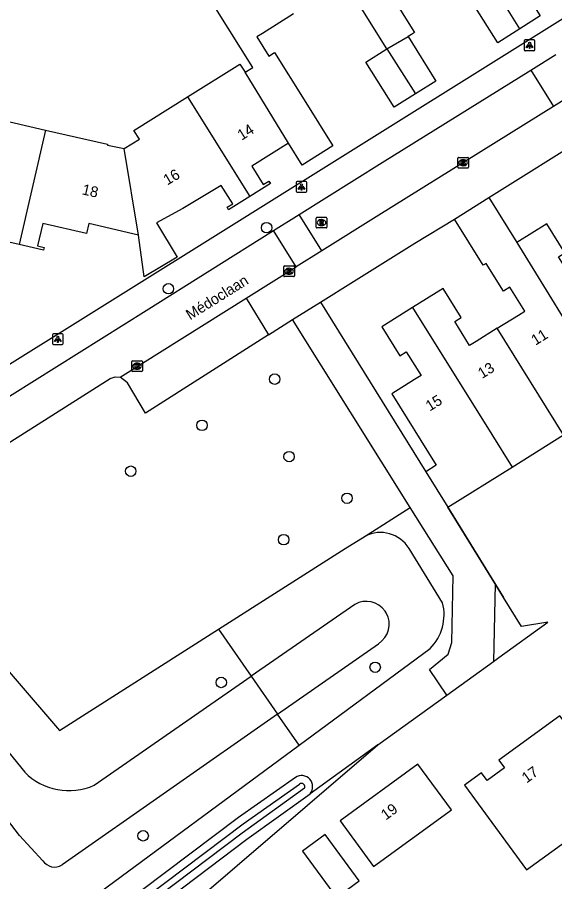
# Model space of a CAD drawing. Extents: x 157767 to 159171, y 387842 to 389425.
# Drawn here: x 158346.5 to 158396.7, y 388052.1 to 388132.7 of the extents above; entities that cross this region are included whole.
import ezdxf

# ---------------------------------------------------------------- set-up
doc = ezdxf.new("R2010")
doc.units = 0
for name, color, linetype in [('IMGEO_Boom', 7, 'Continuous'), ('IMGEO_Groenvoorziening', 7, 'Continuous'), ('IMGEO_Kolk', 7, 'Continuous'), ('IMGEO_Lichtpunt', 7, 'Continuous'), ('IMGEO_Muur', 7, 'Continuous'), ('IMGEO_Openbare_ruimte_label', 7, 'Continuous'), ('IMGEO_Pand', 7, 'Continuous'), ('IMGEO_Pand_nummerreeks', 7, 'Continuous'), ('IMGEO_Parkeervlak_open', 7, 'Continuous'), ('IMGEO_Rijbaan_lokaal_open', 7, 'Continuous'), ('IMGEO_Rioolput', 7, 'Continuous'), ('IMGEO_Voetpad_open', 7, 'Continuous'), ('IMGEO_Waterloop', 7, 'Continuous')]:
    doc.layers.add(name, color=color, linetype=linetype)

msp = doc.modelspace()

# ---------------------------------------------------------------- linework, layer by layer
at = {"layer": 'IMGEO_Boom'}
for centre in [(158369.815, 388113.105), (158360.65, 388107.404), (158370.572, 388098.967), (158363.788, 388094.658), (158371.915, 388091.734), (158357.13, 388090.376), (158377.325, 388087.845), (158371.41, 388083.98), (158379.951, 388072.069), (158365.586, 388070.654), (158358.289, 388056.342)]:
    msp.add_circle(centre, 0.489, dxfattribs=at)
at = {"layer": 'IMGEO_Groenvoorziening'}
for points in [[(158287.016, 388147.712), (158292.458, 388137.046), (158297.213, 388128.322), (158301.736, 388121.069), (158307.927, 388110.098), (158309.818, 388107.137), (158314.319, 388101.053), (158333.827, 388077.859), (158337.556, 388073.906), (158341.104, 388069.79), (158347.234, 388062.271)], [(158330.962, 388088.59), (158333.507, 388085.911), (158350.496, 388066.183), (158365.326, 388075.614)], [(158379.01, 388084.302), (158383.223, 388086.996)], [(158365.326, 388075.614), (158377.164, 388083.143), (158379.01, 388084.302)], [(158386.249, 388078.091), (158383.115, 388083.164)], [(158391.002, 388072.621), (158391.49, 388072.974), (158396.059, 388076.268), (158393.625, 388075.875), (158391.939, 388078.595), (158391.158, 388079.86)], [(158378.055, 388077.932), (158368.386, 388071.226)], [(158380.977, 388077.147), (158380.872, 388077.312)], [(158365.326, 388075.614), (158368.386, 388071.226)], [(158370.848, 388067.695), (158380.251, 388074.271)], [(158372.861, 388064.809), (158385.075, 388073.831)], [(158353.723, 388061.057), (158368.386, 388071.226)], [(158368.386, 388071.226), (158370.848, 388067.695)], [(158380.196, 388064.831), (158386.634, 388069.473)], [(158370.848, 388067.695), (158350.722, 388053.621)], [(158372.861, 388064.809), (158370.848, 388067.695)], [(158347.36, 388036.66), (158380.196, 388064.831)], [(158353.035, 388050.166), (158372.861, 388064.809)], [(158380.196, 388064.831), (158373.869, 388060.269)], [(158372.51, 388061.791), (158367.205, 388058.055), (158349.028, 388044.348)], [(158349.056, 388041.707), (158367.963, 388056.011), (158373.869, 388060.269)], [(158348.925, 388054.012), (158346.761, 388056.364), (158344.777, 388058.894)]]:
    msp.add_lwpolyline(points, dxfattribs=at)
for centre, radius, start, end in [((158380.449, 388081.519), 3.133, 31.67054, 117.34027), ((158379.125, 388076.086), 2.134, 35.0705, 120.10457), ((158381.951, 388076.984), 4.438, 314.73652, 14.44847), ((158379.125, 388076.085), 2.135, 301.82641, 29.83875), ((158351.361, 388066.382), 5.825, 224.88584, 293.9207), ((158373.084, 388060.936), 1.03, 319.65922, 123.86437), ((158350.024, 388054.738), 1.317, 213.45335, 301.99593)]:
    msp.add_arc(centre, radius, start, end, dxfattribs=at)
at = {"layer": 'IMGEO_Kolk'}
for p, q in [((158387.662, 388118.741), (158387.662, 388119.593)), ((158387.737, 388119.667), (158388.589, 388119.667)), ((158388.663, 388119.593), (158388.663, 388118.741)), ((158388.589, 388118.667), (158387.737, 388118.667)), ((158388.173, 388118.887), (158388.148, 388118.887)), ((158388.15, 388119.447), (158388.175, 388119.447)), ((158371.415, 388108.611), (158371.415, 388109.463)), ((158371.49, 388109.537), (158372.342, 388109.537)), ((158371.903, 388109.317), (158371.928, 388109.317)), ((158372.416, 388109.463), (158372.416, 388108.611)), ((158372.342, 388108.537), (158371.49, 388108.537)), ((158371.926, 388108.757), (158371.901, 388108.757)), ((158357.223, 388099.754), (158357.223, 388100.606)), ((158357.298, 388100.68), (158358.15, 388100.68)), ((158357.711, 388100.46), (158357.736, 388100.46)), ((158358.224, 388100.606), (158358.224, 388099.754)), ((158358.15, 388099.68), (158357.298, 388099.68)), ((158357.734, 388099.9), (158357.709, 388099.9))]:
    msp.add_line(p, q, dxfattribs=at)
for points in [[(158387.662, 388118.741), (158387.662, 388119.593)], [(158387.737, 388119.667), (158388.589, 388119.667)], [(158388.663, 388119.593), (158388.663, 388118.741)], [(158388.589, 388118.667), (158387.737, 388118.667)], [(158387.983, 388119.367), (158388.106, 388119.367), (158388.106, 388119.216), (158388.236, 388119.367), (158388.4, 388119.367), (158388.254, 388119.216), (158388.407, 388118.967), (158388.255, 388118.967), (158388.17, 388119.131), (158388.106, 388119.064), (158388.106, 388118.967), (158387.983, 388118.967), (158387.983, 388119.367)], [(158371.415, 388108.611), (158371.415, 388109.463)], [(158371.49, 388109.537), (158372.342, 388109.537)], [(158371.736, 388109.237), (158371.859, 388109.237), (158371.859, 388109.086), (158371.989, 388109.237), (158372.153, 388109.237), (158372.007, 388109.086), (158372.16, 388108.837), (158372.008, 388108.837), (158371.923, 388109.001), (158371.859, 388108.934), (158371.859, 388108.837), (158371.736, 388108.837), (158371.736, 388109.237)], [(158372.416, 388109.463), (158372.416, 388108.611)], [(158372.342, 388108.537), (158371.49, 388108.537)], [(158357.223, 388099.754), (158357.223, 388100.606)], [(158357.298, 388100.68), (158358.15, 388100.68)], [(158357.544, 388100.38), (158357.667, 388100.38), (158357.667, 388100.229), (158357.797, 388100.38), (158357.961, 388100.38), (158357.815, 388100.229), (158357.968, 388099.98), (158357.816, 388099.98), (158357.731, 388100.144), (158357.667, 388100.077), (158357.667, 388099.98), (158357.544, 388099.98), (158357.544, 388100.38)], [(158358.224, 388100.606), (158358.224, 388099.754)], [(158358.15, 388099.68), (158357.298, 388099.68)]]:
    msp.add_lwpolyline(points, dxfattribs=at)
for centre, start, end in [((158387.739, 388119.591), 91.55205, 178.44795), ((158387.739, 388119.591), 91.55205, 178.44795), ((158388.587, 388119.591), 1.55205, 88.44795), ((158388.587, 388119.591), 1.55205, 88.44795), ((158387.739, 388118.743), 181.55205, 268.44795), ((158387.739, 388118.743), 181.55205, 268.44795), ((158388.587, 388118.743), 271.55205, 358.44795), ((158388.587, 388118.743), 271.55205, 358.44795), ((158371.492, 388109.461), 91.55205, 178.44795), ((158371.492, 388109.461), 91.55205, 178.44795), ((158372.34, 388109.461), 1.55205, 88.44795), ((158372.34, 388109.461), 1.55205, 88.44795), ((158371.492, 388108.613), 181.55205, 268.44795), ((158371.492, 388108.613), 181.55205, 268.44795), ((158372.34, 388108.613), 271.55205, 358.44795), ((158372.34, 388108.613), 271.55205, 358.44795), ((158357.3, 388100.604), 91.55205, 178.44795), ((158357.3, 388100.604), 91.55205, 178.44795), ((158358.148, 388100.604), 1.55205, 88.44795), ((158358.148, 388100.604), 1.55205, 88.44795), ((158357.3, 388099.756), 181.55205, 268.44795), ((158357.3, 388099.756), 181.55205, 268.44795), ((158358.148, 388099.756), 271.55205, 358.44795), ((158358.148, 388099.756), 271.55205, 358.44795)]:
    msp.add_arc(centre, 0.0765, start, end, dxfattribs=at)
for centre, major_axis, ratio, start_param, end_param in [((158388.149, 388119.167), (-0.387, 0.002), 0.722429, 4.712389, 7.853982), ((158388.174, 388119.167), (-0.39, 0.002), 0.717154, 1.570796, 4.712389), ((158371.902, 388109.037), (-0.387, 0.002), 0.722429, 4.712389, 7.853982), ((158371.927, 388109.037), (-0.39, 0.002), 0.717154, 1.570796, 4.712389), ((158357.71, 388100.18), (-0.387, 0.002), 0.722429, 4.712389, 7.853982), ((158357.735, 388100.18), (-0.39, 0.002), 0.717154, 1.570796, 4.712389)]:
    msp.add_ellipse(centre, major_axis=major_axis, ratio=ratio, start_param=start_param, end_param=end_param, dxfattribs=at)
at = {"layer": 'IMGEO_Lichtpunt'}
for p, q in [((158393.87, 388130.531), (158393.87, 388129.724)), ((158393.87, 388130.531), (158393.87, 388129.724)), ((158394.772, 388130.626), (158393.964, 388130.626)), ((158394.772, 388130.626), (158393.964, 388130.626)), ((158394.866, 388129.724), (158394.866, 388130.531)), ((158394.866, 388129.724), (158394.866, 388130.531)), ((158393.964, 388129.63), (158394.772, 388129.63)), ((158393.964, 388129.63), (158394.772, 388129.63)), ((158372.568, 388117.311), (158372.568, 388116.504)), ((158372.568, 388117.311), (158372.568, 388116.504)), ((158373.47, 388117.406), (158372.662, 388117.406)), ((158373.47, 388117.406), (158372.662, 388117.406)), ((158373.564, 388116.504), (158373.564, 388117.311)), ((158373.564, 388116.504), (158373.564, 388117.311)), ((158372.662, 388116.41), (158373.47, 388116.41)), ((158372.662, 388116.41), (158373.47, 388116.41)), ((158349.832, 388103.094), (158349.832, 388102.287)), ((158349.832, 388103.094), (158349.832, 388102.287)), ((158350.734, 388103.189), (158349.926, 388103.189)), ((158350.734, 388103.189), (158349.926, 388103.189)), ((158350.828, 388102.287), (158350.828, 388103.094)), ((158350.828, 388102.287), (158350.828, 388103.094)), ((158349.926, 388102.193), (158350.734, 388102.193)), ((158349.926, 388102.193), (158350.734, 388102.193))]:
    msp.add_line(p, q, dxfattribs=at)
for points in [[(158394.244, 388130.195), (158394.283, 388130.167), (158394.095, 388129.905), (158394.057, 388129.932), (158394.244, 388130.195)], [(158394.346, 388130.147), (158394.393, 388130.147), (158394.393, 388129.825), (158394.346, 388129.825), (158394.346, 388130.147)], [(158394.456, 388130.167), (158394.494, 388130.194), (158394.681, 388129.932), (158394.642, 388129.904), (158394.456, 388130.167)], [(158372.942, 388116.975), (158372.981, 388116.947), (158372.793, 388116.685), (158372.755, 388116.712), (158372.942, 388116.975)], [(158373.044, 388116.927), (158373.091, 388116.927), (158373.091, 388116.605), (158373.044, 388116.605), (158373.044, 388116.927)], [(158373.154, 388116.947), (158373.192, 388116.974), (158373.379, 388116.712), (158373.34, 388116.684), (158373.154, 388116.947)], [(158350.206, 388102.758), (158350.245, 388102.73), (158350.057, 388102.468), (158350.019, 388102.495), (158350.206, 388102.758)], [(158350.308, 388102.71), (158350.355, 388102.71), (158350.355, 388102.388), (158350.308, 388102.388), (158350.308, 388102.71)], [(158350.418, 388102.73), (158350.456, 388102.757), (158350.643, 388102.495), (158350.604, 388102.467), (158350.418, 388102.73)]]:
    msp.add_lwpolyline(points, dxfattribs=at)
for centre in [(158394.369, 388130.329), (158373.067, 388117.109), (158350.331, 388102.892)]:
    msp.add_circle(centre, 0.0994, dxfattribs=at)
for centre, start, end in [((158393.964, 388130.531), 90, 180), ((158393.964, 388130.531), 90, 180), ((158394.772, 388130.531), 0, 90), ((158394.772, 388130.531), 0, 90), ((158393.964, 388129.724), 180, 270), ((158393.964, 388129.724), 180, 270), ((158394.772, 388129.724), 270, 0), ((158394.772, 388129.724), 270, 360), ((158372.662, 388117.311), 90, 180), ((158372.662, 388117.311), 90, 180), ((158373.47, 388117.311), 0, 90), ((158373.47, 388117.311), 0, 90), ((158372.662, 388116.504), 180, 270), ((158372.662, 388116.504), 180, 270), ((158373.47, 388116.504), 270, 0), ((158373.47, 388116.504), 270, 360), ((158349.926, 388103.094), 90, 180), ((158349.926, 388103.094), 90, 180), ((158350.734, 388103.094), 0, 90), ((158350.734, 388103.094), 0, 90), ((158349.926, 388102.287), 180, 270), ((158349.926, 388102.287), 180, 270), ((158350.734, 388102.287), 270, 0), ((158350.734, 388102.287), 270, 360)]:
    msp.add_arc(centre, 0.0946, start, end, dxfattribs=at)
at = {"layer": 'IMGEO_Muur'}
msp.add_lwpolyline([(158386.747, 388087.005), (158391.939, 388078.595)], dxfattribs=at)
at = {"layer": 'IMGEO_Pand'}
for points in [[(158367.804, 388127.623), (158368.545, 388128.049), (158362.775, 388137.268), (158361.338, 388139.558), (158366.333, 388142.692), (158367.77, 388140.402)], [(158393.468, 388131.678), (158391.387, 388130.374), (158388.715, 388134.638), (158387.745, 388136.187), (158387.237, 388135.869), (158385.779, 388138.072), (158386.287, 388138.39), (158384.743, 388140.857), (158381.98, 388139.128)], [(158381.98, 388139.128), (158379.07, 388137.305), (158380.155, 388135.573), (158380.748, 388135.945), (158383.637, 388131.335), (158383.344, 388131.151), (158383.018, 388130.947)], [(158390.798, 388135.943), (158392.693, 388137.131), (158395.365, 388132.867), (158393.468, 388131.678)], [(158393.468, 388131.678), (158390.798, 388135.943)], [(158381.049, 388129.801), (158378.348, 388134.112)], [(158372.331, 388133.064), (158369.427, 388131.246), (158368.902, 388130.918), (158370.027, 388129.121), (158370.552, 388129.449), (158373.314, 388125.035), (158375.996, 388120.749), (158373.127, 388118.954), (158371.859, 388120.98)], [(158381.049, 388129.801), (158383.018, 388130.947)], [(158383.018, 388130.947), (158385.62, 388126.795), (158383.718, 388125.604)], [(158383.718, 388125.604), (158381.724, 388124.354), (158379.083, 388128.569), (158381.049, 388129.801)], [(158381.049, 388129.801), (158383.718, 388125.604)], [(158362.425, 388125.31), (158367.331, 388128.38), (158367.804, 388127.623)], [(158371.859, 388120.98), (158367.804, 388127.623)], [(158356.515, 388120.491), (158357.937, 388121.382), (158357.433, 388122.186), (158362.425, 388125.31)], [(158362.425, 388125.31), (158368.25, 388116.023)], [(158341.842, 388123.909), (158349.189, 388122.198)], [(158349.189, 388122.198), (158346.703, 388111.529)], [(158349.189, 388122.198), (158354.96, 388120.904), (158354.963, 388120.796), (158356.515, 388120.491)], [(158357.85, 388112.416), (158356.515, 388120.491)], [(158371.859, 388120.98), (158368.437, 388118.839), (158369.507, 388117.129), (158370.032, 388117.457), (158370.175, 388117.228), (158368.25, 388116.023)], [(158346.703, 388111.529), (158344.479, 388112.041), (158344.54, 388112.305), (158345.145, 388112.166), (158345.616, 388114.211), (158341.554, 388115.146), (158341.763, 388116.053), (158341.702, 388116.139), (158341.154, 388115.589), (158339.156, 388116.049), (158338.827, 388116.801), (158338.078, 388113.547), (158334.891, 388114.281), (158337.15, 388117.334)], [(158368.25, 388116.023), (158366.273, 388114.786), (158366.13, 388115.015), (158366.656, 388115.344), (158365.583, 388117.057), (158361.999, 388114.907), (158359.548, 388113.552), (158361.468, 388110.354), (158358.39, 388108.506), (158357.85, 388112.416)], [(158387.365, 388113.906), (158390.56, 388115.923)], [(158390.56, 388115.923), (158393.18, 388111.711)], [(158391.34, 388103.719), (158393.32, 388104.952), (158393.923, 388105.327), (158392.534, 388107.56), (158391.931, 388107.184), (158390.319, 388109.773), (158390.048, 388109.604), (158387.365, 388113.906)], [(158357.85, 388112.416), (158353.208, 388113.484), (158352.994, 388112.553), (158348.911, 388113.492), (158348.432, 388111.41), (158349.036, 388111.27), (158348.975, 388111.006), (158346.703, 388111.529)], [(158401.026, 388109.748), (158399.053, 388108.52), (158398.451, 388108.145), (158397.061, 388110.378), (158397.663, 388110.753), (158395.981, 388113.454), (158393.18, 388111.711)], [(158393.18, 388111.711), (158400.5, 388099.829)], [(158391.34, 388103.719), (158389.368, 388102.491), (158388.766, 388102.116), (158387.376, 388104.349), (158387.978, 388104.724), (158386.296, 388107.425), (158383.43, 388105.641)], [(158383.43, 388105.641), (158380.564, 388103.856), (158382.246, 388101.154), (158382.85, 388101.53), (158384.239, 388099.297), (158383.636, 388098.921), (158381.499, 388097.59), (158385.647, 388090.925), (158384.681, 388090.324)], [(158383.43, 388105.641), (158390.83, 388093.81), (158392.733, 388090.755)], [(158397.527, 388093.758), (158391.34, 388103.719)], [(158392.733, 388090.755), (158397.527, 388093.758)], [(158386.747, 388087.005), (158392.733, 388090.755)], [(158384.681, 388090.324), (158386.747, 388087.005)], [(158389.882, 388062.21), (158388.304, 388061.064), (158394.084, 388053.15), (158402.963, 388059.615), (158399.509, 388064.361), (158399.994, 388064.714), (158400.086, 388065.387), (158398.74, 388067.237), (158398.072, 388067.356), (158397.586, 388067.003), (158397.204, 388067.529), (158391.5, 388063.386), (158392.013, 388062.683), (158390.395, 388061.508), (158389.882, 388062.21)], [(158387.076, 388058.761), (158383.944, 388063.024), (158376.678, 388057.748), (158379.808, 388053.471), (158387.076, 388058.761)], [(158373.167, 388054.905), (158376.333, 388050.58), (158378.448, 388052.128), (158375.282, 388056.453), (158373.167, 388054.905)]]:
    msp.add_lwpolyline(points, dxfattribs=at)
at = {"layer": 'IMGEO_Parkeervlak_open'}
msp.add_lwpolyline([(158369.982, 388103.101), (158358.524, 388095.802), (158356.827, 388098.636), (158356.136, 388099.156)], dxfattribs=at)
at = {"layer": 'IMGEO_Rijbaan_lokaal_open'}
for points in [[(158394.487, 388127.81), (158396.831, 388129.266)], [(158372.841, 388114.325), (158380.615, 388119.197), (158394.487, 388127.81)], [(158394.487, 388127.81), (158396.594, 388124.417)], [(158398.937, 388125.876), (158396.594, 388124.417)], [(158396.594, 388124.417), (158380.306, 388114.272), (158374.963, 388110.931)], [(158370.468, 388112.838), (158372.841, 388114.325)], [(158374.963, 388110.931), (158372.841, 388114.325)], [(158343.953, 388096.239), (158358.56, 388105.375), (158370.468, 388112.838)], [(158372.589, 388109.446), (158370.468, 388112.838)], [(158374.963, 388110.931), (158372.589, 388109.446)], [(158367.903, 388106.515), (158372.589, 388109.446)], [(158356.136, 388099.156), (158367.903, 388106.515)], [(158344.299, 388092.11), (158355.224, 388099.018), (158355.666, 388099.182), (158356.136, 388099.156)]]:
    msp.add_lwpolyline(points, dxfattribs=at)
at = {"layer": 'IMGEO_Rioolput'}
for p, q in [((158374.444, 388113.155), (158374.444, 388114.007)), ((158374.519, 388114.081), (158375.371, 388114.081)), ((158374.932, 388113.861), (158374.957, 388113.861)), ((158375.445, 388114.007), (158375.445, 388113.155)), ((158375.371, 388113.081), (158374.519, 388113.081)), ((158374.955, 388113.301), (158374.93, 388113.301))]:
    msp.add_line(p, q, dxfattribs=at)
for points in [[(158374.444, 388113.155), (158374.444, 388114.007)], [(158374.519, 388114.081), (158375.371, 388114.081)], [(158375.445, 388114.007), (158375.445, 388113.155)], [(158375.371, 388113.081), (158374.519, 388113.081)], [(158375.033, 388113.779), (158374.781, 388113.781), (158374.781, 388113.381)], [(158374.781, 388113.381), (158374.905, 388113.381), (158374.905, 388113.543), (158374.916, 388113.543)], [(158374.959, 388113.7), (158374.905, 388113.7), (158374.905, 388113.619)], [(158374.905, 388113.619), (158374.957, 388113.619)], [(158374.963, 388113.514), (158375.034, 388113.381), (158375.174, 388113.381), (158375.109, 388113.507)]]:
    msp.add_lwpolyline(points, dxfattribs=at)
for centre, radius, start, end in [((158374.521, 388114.005), 0.0765, 91.55205, 178.44795), ((158374.521, 388114.005), 0.0765, 91.55205, 178.44795), ((158375.369, 388114.005), 0.0765, 1.55205, 88.44795), ((158375.369, 388114.005), 0.0765, 1.55205, 88.44795), ((158374.521, 388113.157), 0.0765, 181.55205, 268.44795), ((158374.521, 388113.157), 0.0765, 181.55205, 268.44795), ((158374.915, 388113.49), 0.0533, 26.02933, 88.69889), ((158374.941, 388113.808), 0.19, 274.7715, 282.96867), ((158374.965, 388113.604), 0.0964, 77.00612, 93.18647), ((158374.979, 388113.661), 0.0378, 276.66336, 79.67722), ((158375.032, 388113.669), 0.109, 350.36119, 89.41601), ((158375.03, 388113.669), 0.112, 277.58423, 350.98172), ((158375.014, 388113.454), 0.108, 29.51342, 73.79051), ((158375.369, 388113.157), 0.0765, 271.55205, 358.44795), ((158375.369, 388113.157), 0.0765, 271.55205, 358.44795)]:
    msp.add_arc(centre, radius, start, end, dxfattribs=at)
for centre, major_axis, ratio, start_param, end_param in [((158374.931, 388113.581), (-0.387, 0.002), 0.722429, 4.712389, 7.853982), ((158374.956, 388113.581), (-0.39, 0.002), 0.717154, 1.570796, 4.712389)]:
    msp.add_ellipse(centre, major_axis=major_axis, ratio=ratio, start_param=start_param, end_param=end_param, dxfattribs=at)
at = {"layer": 'IMGEO_Voetpad_open'}
for points in [[(158342.539, 388098.332), (158403.861, 388136.639)], [(158390.56, 388115.923), (158400.126, 388121.891)], [(158374.863, 388106.162), (158377.933, 388108.084), (158383.664, 388111.653), (158387.365, 388113.906)], [(158367.903, 388106.515), (158369.982, 388103.101)], [(158372.225, 388104.53), (158374.863, 388106.162)], [(158374.863, 388106.162), (158384.681, 388090.324)], [(158369.982, 388103.101), (158372.225, 388104.53)], [(158383.223, 388086.996), (158372.225, 388104.53)], [(158386.634, 388069.473), (158385.035, 388071.85), (158386.781, 388073.304), (158387.112, 388074.387), (158387.225, 388080.617), (158383.223, 388086.996)], [(158391.158, 388079.86), (158386.747, 388087.005)], [(158391.158, 388079.86), (158391.002, 388072.621)], [(158386.634, 388069.473), (158391.002, 388072.621)]]:
    msp.add_lwpolyline(points, dxfattribs=at)
at = {"layer": 'IMGEO_Waterloop'}
for points in [[(158373.34, 388060.791), (158367.528, 388056.6), (158348.628, 388042.302), (158348.456, 388042.184)], [(158349.153, 388043.501), (158349.386, 388043.67), (158349.511, 388043.794), (158367.637, 388057.463), (158372.9, 388061.169)]]:
    msp.add_lwpolyline(points, dxfattribs=at)
msp.add_arc((158373.083, 388060.936), 0.296, 330.54319, 128.12566, dxfattribs=at)

# ---------------------------------------------------------------- texts
at = {"layer": 'IMGEO_Openbare_ruimte_label'}
msp.add_text('Médoclaan', height=1, rotation=31.95677, dxfattribs=at).set_placement((158362.674, 388104.452))
at = {"layer": 'IMGEO_Pand_nummerreeks'}
for s, rotation, p in [('14', 32.03247, (158367.486, 388121.217)), ('16', 30.43186, (158360.542, 388117.037)), ('18', 347.04325, (158352.522, 388116.228)), ('11', 31.90705, (158394.911, 388102.077)), ('13', 31.90705, (158389.932, 388098.976)), ('15', 31.90705, (158385.049, 388095.936)), ('17', 35.99482, (158394.087, 388061.21)), ('19', 35.98175, (158380.945, 388057.757))]:
    msp.add_text(s, height=1, rotation=rotation, dxfattribs=at).set_placement(p)

doc.saveas('drawing.dxf')
